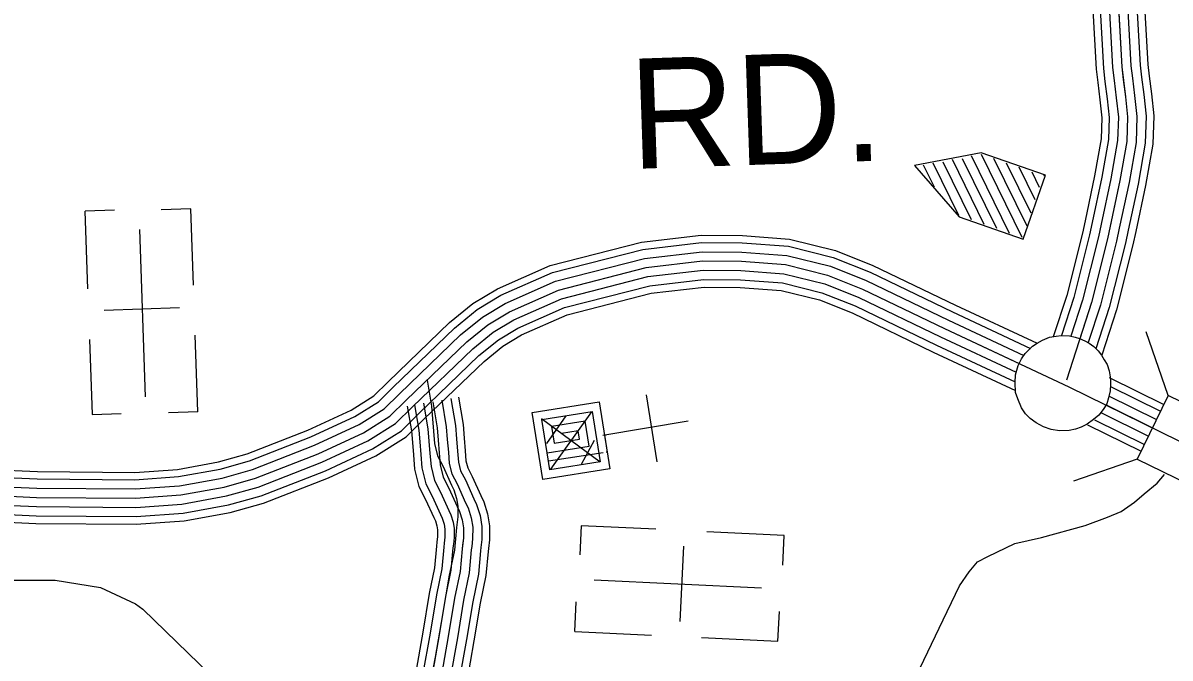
# Model space of a CAD drawing. Extents: x 1551132 to 1791609, y 378168 to 563823.
# Drawn here: x 1611720 to 1615575, y 513884 to 516019 of the extents above; entities that cross this region are included whole.
import ezdxf

# ---------------------------------------------------------------- set-up
doc = ezdxf.new("R2010")
doc.units = 0
for name, color, linetype in [('DESIGN - ROW - Right-of-Way and Easement Labels', 7, 'Continuous'), ('DESIGN - TRANSPORTATION - Text', 7, 'Continuous'), ('DESIGN - UTILITIES - Cable (Underground) with Text', 7, 'Continuous'), ('SURVEY - CONTOURS - Index with Text', 7, 'Continuous'), ('SURVEY - DRAINAGE - Storm Sewer', 7, 'Continuous'), ('SURVEY - PROPERTY - Owners', 7, 'Continuous'), ('SURVEY - TRANSPORTATION - Roads', 7, 'Continuous'), ('SURVEY - VEGETATION - Features with Text', 7, 'Continuous')]:
    doc.layers.add(name, color=color, linetype=linetype)

msp = doc.modelspace()

# ---------------------------------------------------------------- linework, layer by layer
at = {"layer": 'DESIGN - TRANSPORTATION - Text'}
for points in [[(1614708.822, 513797.767), (1614799.07, 513985.155), (1614866.76, 514126.701), (1614899.351, 514174.435), (1614927.776, 514208.186), (1614962.025, 514225.837), (1615052.639, 514268.896), (1615143.004, 514289.905), (1615289.676, 514330.315), (1615364.091, 514357.524), (1615410.373, 514377.041), (1615454.797, 514408.6), (1615487.154, 514436.292), (1615531.62, 514471.868), (1615555.353, 514501.569)], [(1611664.061, 514145.758), (1611828.249, 514145.758), (1611979.812, 514121.249), (1612098.101, 514066.297), (1612122.625, 514048.922)], [(1612122.625, 514048.922), (1612691.82, 513495.608), (1612708.436, 513487.991), (1612790.026, 513440.948), (1612845.391, 513378.172), (1612894.89, 513327.487), (1612906.106, 513313.912)]]:
    msp.add_lwpolyline(points, dxfattribs=at)
at = {"layer": 'DESIGN - UTILITIES - Cable (Underground) with Text'}
for p, q in [((1612284.196, 515394.682), (1612184.535, 515391.205)), ((1612293.082, 515138.109), (1612284.104, 515394.682)), ((1611927.921, 515386.227), (1611937.033, 515125.521)), ((1612027.532, 515389.704), (1611928.53, 515386.227)), ((1612245.699, 515061.99), (1611992.21, 515053.137)), ((1612307.963, 514711.874), (1612298.943, 514969.805)), ((1611942.968, 514954.709), (1611951.771, 514703.379)), ((1613851.204, 514543.761), (1613815.518, 514769.04)), ((1611951.905, 514703.379), (1612050.115, 514706.805)), ((1612307.788, 514711.874), (1612208.385, 514708.39)), ((1613595.48, 514329.03), (1613590.74, 514230.882)), ((1613846.683, 514317.125), (1613595.455, 514329.155)), ((1614277.975, 514296.39), (1614017.363, 514308.911)), ((1614273.176, 514196.842), (1614277.867, 514295.748)), ((1613928.461, 514006.591), (1613940.69, 514259.903)), ((1613574.468, 513973.704), (1613579.267, 514073.019)), ((1614256.805, 513940.671), (1614261.687, 514040.278)), ((1613574.41, 513973.504), (1613832.188, 513961.099)), ((1614000.426, 513953.068), (1614256.796, 513940.713))]:
    msp.add_line(p, q, dxfattribs=at)
for points in [[(1614716.062, 515539.551), (1614865.352, 515367.089), (1615080.849, 515292.302), (1615155.595, 515507.807), (1614940.09, 515582.561), (1614716.062, 515539.551)], [(1614864.627, 515372.273), (1614778.577, 515547.893)], [(1614907.135, 515357.648), (1614812.118, 515551.443)], [(1614950.343, 515341.416), (1614843.15, 515560.068)], [(1614992.225, 515327.967), (1614877.291, 515562.386)], [(1615035.433, 515311.743), (1614907.566, 515572.719)], [(1615077.482, 515297.993), (1614940.832, 515576.794)], [(1615093.998, 515336.226), (1614982.531, 515563.603)], [(1615108.031, 515379.725), (1615025.414, 515548.113)], [(1614782.711, 515467.428), (1614746.428, 515541.359)], [(1615121.38, 515424.425), (1615067.53, 515534.288)], [(1615136.146, 515466.266), (1615110.729, 515518.064)], [(1615153.028, 515503.848), (1615151.278, 515507.398)], [(1612111.093, 515325.153), (1612130.766, 514762.474)], [(1613679.298, 514633.957), (1613674.415, 514633.165), (1613692.141, 514520.525), (1613466.829, 514484.798), (1613431.143, 514710.118), (1613656.413, 514745.804), (1613683.165, 514576.716), (1613679.165, 514576.183)], [(1613669.266, 514574.557), (1613486.094, 514545.605), (1613463.834, 514686.402), (1613632.872, 514713.113), (1613659.633, 514544.2), (1613490.67, 514517.531), (1613481.744, 514573.671), (1613622.449, 514596.031), (1613609.157, 514680.638), (1613496.434, 514662.687), (1613505.368, 514606.413), (1613589.975, 514619.655), (1613585.441, 514648.08), (1613529.042, 514639.104)], [(1613543.691, 514698.328), (1613478.618, 514605.354)], [(1613630.147, 514711.879), (1613492.478, 514518.806)], [(1613659.941, 514542.483), (1613462.551, 514688.294)], [(1613955.084, 514680.118), (1613668.606, 514632.198)], [(1613639.432, 514616.048), (1613596.009, 514535.357)], [(1614201.912, 514118.892), (1613639.506, 514145.935)]]:
    msp.add_lwpolyline(points, dxfattribs=at)
at = {"layer": 'SURVEY - CONTOURS - Index with Text'}
for points in [[(1615304.252, 517826.288), (1615412.107, 515871.896), (1615424.54, 515771.368), (1615431.965, 515703.208), (1615429.256, 515621.115), (1615406.115, 515489.12), (1615364.416, 515293.173), (1615310.551, 515079.309), (1615225.994, 514818.419)], [(1615300.327, 516323.808), (1615325.684, 515864.171), (1615331.284, 515818.945)], [(1615325.001, 516325.166), (1615350.317, 515866.379), (1615355.808, 515821.978)], [(1615355.959, 516326.874), (1615381.216, 515869.138), (1615386.574, 515825.787)], [(1615386.908, 516328.583), (1615412.107, 515871.896), (1615417.34, 515829.595)], [(1615417.857, 516330.291), (1615442.998, 515874.654), (1615448.106, 515833.403)], [(1615448.815, 516332), (1615473.897, 515877.413), (1615478.872, 515837.212)], [(1615474.489, 516333.416), (1615499.522, 515879.705), (1615504.388, 515840.362)], [(1615331.284, 515818.97), (1615338.4, 515761.351), (1615345.092, 515699.925), (1615342.792, 515630.073), (1615320.976, 515505.637), (1615288.701, 515353.983)], [(1615355.808, 515822.003), (1615362.958, 515764.21), (1615369.858, 515700.858), (1615367.433, 515627.523), (1615345.242, 515500.928), (1615312.876, 515348.841)], [(1615386.574, 515825.812), (1615393.749, 515767.785), (1615400.907, 515702.033), (1615398.349, 515624.315), (1615375.674, 515495.028), (1615343.192, 515342.382)], [(1615417.34, 515829.612), (1615424.54, 515771.368), (1615431.965, 515703.208), (1615429.256, 515621.115), (1615406.115, 515489.12), (1615373.516, 515335.932)], [(1615448.106, 515833.412), (1615455.331, 515774.952), (1615463.022, 515704.383), (1615460.164, 515617.915), (1615436.556, 515483.211), (1615403.84, 515329.482)], [(1615478.872, 515837.22), (1615486.122, 515778.527), (1615494.072, 515705.558), (1615491.08, 515614.706), (1615466.989, 515477.311), (1615434.156, 515323.024)], [(1615504.388, 515840.37), (1615511.671, 515781.502), (1615519.838, 515706.525), (1615516.721, 515612.048), (1615492.238, 515472.411), (1615459.306, 515317.673)], [(1615288.701, 515353.991), (1615279.935, 515312.79), (1615227.169, 515103.293), (1615182.045, 514964.056)], [(1615312.876, 515348.849), (1615304.018, 515307.198), (1615250.935, 515096.459), (1615209.486, 514968.564)], [(1615343.192, 515342.399), (1615334.217, 515300.19), (1615280.743, 515087.884), (1615241.36, 514966.381)], [(1615373.516, 515335.949), (1615364.416, 515293.173), (1615310.551, 515079.309), (1615271.168, 514957.806)], [(1615403.84, 515329.499), (1615394.615, 515286.156), (1615340.358, 515070.734), (1615299.676, 514945.214)], [(1615434.156, 515323.049), (1615424.815, 515279.147), (1615370.166, 515062.158), (1615325.275, 514923.647)], [(1615459.314, 515317.698), (1615449.872, 515273.331), (1615394.89, 515055.05), (1615345.266, 514901.929)], [(1611611.471, 514493.508), (1611767.425, 514486.383), (1612095.984, 514483.683), (1612242.289, 514494.042), (1612382.436, 514519.751), (1612481.042, 514547.343), (1612687.195, 514627.912), (1612834.65, 514696.331), (1612914.132, 514746.032), (1612963.997, 514795.108), (1613169.876, 514993.73), (1613245.883, 515055.69), (1613326.097, 515103.792), (1613499.052, 515180.119), (1613803.07, 515258.179), (1614000.482, 515281.247), (1614136.503, 515280.13), (1614291.775, 515268.346), (1614442.738, 515230.862), (1614566.318, 515181.461), (1614842.945, 515048.258), (1615105.73, 514925.38)], [(1611613.762, 514518.151), (1611768.092, 514511.092), (1612095.218, 514508.409), (1612239.181, 514518.601), (1612376.861, 514543.852), (1612473.192, 514570.811), (1612677.487, 514650.655), (1612822.851, 514718.106), (1612898.732, 514765.549), (1612946.748, 514812.809), (1613153.46, 515012.239), (1613231.641, 515075.974), (1613314.714, 515125.776), (1613490.935, 515203.553), (1613798.545, 515282.538), (1613999.148, 515305.972), (1614137.545, 515304.839), (1614295.716, 515292.839), (1614450.338, 515254.438), (1614576.276, 515204.095), (1614853.536, 515070.583), (1615127.48, 514942.497)], [(1611608.604, 514462.607), (1611766.592, 514455.382), (1612096.959, 514452.674), (1612246.197, 514463.241), (1612389.419, 514489.509), (1612490.883, 514517.901), (1612699.379, 514599.387), (1612849.442, 514669.022), (1612933.456, 514721.548), (1612985.63, 514772.9), (1613190.467, 514970.521), (1613263.732, 515030.256), (1613340.38, 515076.208), (1613509.235, 515150.726), (1613808.753, 515227.637), (1614002.165, 515250.229), (1614135.203, 515249.138), (1614286.833, 515237.637), (1614433.205, 515201.286), (1614553.827, 515153.069), (1614829.654, 515020.249), (1615083.556, 514901.529)], [(1611605.729, 514431.707), (1611765.759, 514424.39), (1612097.926, 514421.665), (1612250.097, 514432.44), (1612396.411, 514459.274), (1612500.725, 514488.467), (1612711.553, 514570.861), (1612864.241, 514641.713), (1612952.773, 514697.064), (1613007.263, 514750.699), (1613211.058, 514947.313), (1613281.59, 515004.814), (1613354.663, 515048.624), (1613519.418, 515121.334), (1613814.428, 515197.086), (1614003.84, 515219.212), (1614133.903, 515218.145), (1614281.892, 515206.92), (1614423.672, 515171.711), (1614541.335, 515124.676), (1614816.362, 514992.24), (1615234.919, 514796.535), (1615665.35, 514584.705)], [(1611605.729, 514431.707), (1611765.759, 514424.39), (1612097.926, 514421.665), (1612250.097, 514432.44), (1612396.411, 514459.274), (1612500.725, 514488.467), (1612711.553, 514570.861), (1612864.241, 514641.713), (1612952.773, 514697.064), (1613007.263, 514750.699), (1613211.058, 514947.313), (1613281.59, 515004.814), (1613354.663, 515048.624), (1613519.418, 515121.334), (1613814.428, 515197.086), (1614003.84, 515219.212), (1614133.903, 515218.145), (1614281.892, 515206.92), (1614423.672, 515171.711), (1614541.335, 515124.676), (1614816.362, 514992.24), (1615067.54, 514874.795)], [(1611602.854, 514400.806), (1611764.925, 514393.397), (1612098.893, 514390.656), (1612253.997, 514401.64), (1612403.402, 514429.04), (1612510.566, 514459.033), (1612723.728, 514542.335), (1612879.041, 514614.404), (1612972.089, 514672.58), (1613028.896, 514728.498), (1613231.649, 514924.104), (1613299.448, 514979.372), (1613368.946, 515021.04), (1613529.601, 515091.941), (1613820.102, 515166.535), (1614005.515, 515188.194), (1614132.603, 515187.153), (1614276.95, 515176.202), (1614414.138, 515142.135), (1614528.844, 515096.284), (1614803.071, 514964.231), (1615057.39, 514845.319)], [(1611597.604, 514344.271), (1611763.392, 514336.688), (1612100.667, 514333.921), (1612261.139, 514345.28), (1612416.185, 514373.722), (1612528.574, 514405.173), (1612746.011, 514490.15), (1612906.115, 514564.436), (1613007.438, 514627.788), (1613068.478, 514687.872), (1613269.324, 514881.636), (1613332.114, 514932.829), (1613395.079, 514970.58), (1613548.225, 515038.165), (1613830.494, 515110.65), (1614008.59, 515131.451), (1614130.22, 515130.451), (1614267.909, 515120.009), (1614396.697, 515088.025), (1614505.986, 515044.341), (1614778.755, 514912.988), (1615054.906, 514783.868)], [(1611599.988, 514369.905), (1611764.092, 514362.397), (1612099.867, 514359.647), (1612257.905, 514370.839), (1612410.385, 514398.798), (1612520.408, 514429.59), (1612735.911, 514513.809), (1612893.832, 514587.095), (1612991.413, 514648.096), (1613050.529, 514706.29), (1613252.241, 514900.895), (1613317.297, 514953.938), (1613383.229, 514993.456), (1613539.784, 515062.549), (1613825.786, 515135.993), (1614007.198, 515157.177), (1614131.303, 515156.16), (1614272.008, 515145.493), (1614404.605, 515112.559), (1614516.353, 515067.891), (1614789.779, 514936.222), (1615053.59, 514812.877)], [(1615369.507, 514826.952), (1615553.761, 514736.267)], [(1615374.482, 514796.952), (1615542.912, 514714.058)], [(1615359.799, 514735.075), (1615515.737, 514658.331)], [(1615367.966, 514765.609), (1615529.337, 514686.199)], [(1615342.183, 514709.199), (1615502.146, 514630.472)], [(1615297.642, 514667.898), (1615477.271, 514579.496)], [(1615320.65, 514685.24), (1615488.546, 514602.613)]]:
    msp.add_lwpolyline(points, dxfattribs=at)
at = {"layer": 'SURVEY - DRAINAGE - Storm Sewer'}
for p, q in [((1615568.553, 514766.626), (1615494.588, 514981.381)), ((1615464.38, 514553.054), (1615249.627, 514479.127))]:
    msp.add_line(p, q, dxfattribs=at)
msp.add_lwpolyline([(1615677.958, 514448.901), (1615782.089, 514662.44), (1615568.553, 514766.626), (1615464.38, 514553.054)], close=True, dxfattribs=at)
at = {"layer": 'SURVEY - PROPERTY - Owners'}
msp.add_lwpolyline([(1613077.545, 514818.501), (1613092.628, 514730.607), (1613095.786, 514688.689), (1613099.411, 514646.605), (1613102.644, 514605.77), (1613112.677, 514564.386), (1613131.793, 514528.318), (1613159.759, 514465.842), (1613167.609, 514449.758), (1613176.659, 514421.024), (1613180.984, 514394.373), (1613180.8, 514359.531), (1613176.492, 514323.521), (1613169.826, 514247.486), (1613151.051, 514157.542), (1613129.951, 514029.572), (1613104.727, 513887.627), (1613075.419, 513735.698)], dxfattribs=at)
at = {"layer": 'SURVEY - TRANSPORTATION - Roads'}
for points in [[(1613035.462, 514735.565), (1613050.054, 514650.563), (1613053.012, 514611.245), (1613056.645, 514569.044), (1613060.253, 514523.502), (1613073.278, 514469.767), (1613095.069, 514428.649), (1613122.618, 514367.123), (1613128.885, 514354.264), (1613135.201, 514334.222), (1613137.985, 514317.088), (1613137.843, 514290.937), (1613135.435, 514270.737)], [(1613066.02, 514740.807), (1613080.853, 514654.363), (1613083.911, 514613.746), (1613087.544, 514571.603), (1613090.961, 514528.41), (1613102.494, 514480.85), (1613122.943, 514442.258), (1613150.701, 514380.256), (1613157.759, 514365.789), (1613165.442, 514341.397), (1613168.992, 514319.505), (1613168.834, 514289.004), (1613166.209, 514267.062)], [(1613096.569, 514746.049), (1613111.652, 514658.155), (1613114.81, 514616.237), (1613118.435, 514574.153), (1613121.669, 514533.318), (1613131.702, 514491.934), (1613150.818, 514455.867), (1613178.784, 514393.39), (1613186.634, 514377.306), (1613195.683, 514348.572), (1613200.008, 514321.921), (1613199.825, 514287.079), (1613195.517, 514251.07), (1613188.85, 514175.034), (1613170.075, 514085.09), (1613148.976, 513957.12), (1613123.751, 513815.175)], [(1613096.569, 514746.049), (1613111.652, 514658.155), (1613114.81, 514616.237), (1613118.435, 514574.153), (1613121.669, 514533.318), (1613131.702, 514491.934), (1613150.818, 514455.867), (1613178.784, 514393.39), (1613186.634, 514377.306), (1613195.683, 514348.572), (1613200.008, 514321.921), (1613199.825, 514287.079), (1613196.992, 514263.378)], [(1613127.119, 514751.291), (1613142.451, 514661.947), (1613145.71, 514618.729), (1613149.326, 514576.703), (1613152.376, 514538.227), (1613160.909, 514503.018), (1613178.692, 514469.475), (1613206.866, 514406.524), (1613215.508, 514388.823), (1613225.924, 514355.747), (1613231.024, 514324.338), (1613230.816, 514285.154), (1613227.774, 514259.695)], [(1613157.676, 514756.533), (1613173.251, 514665.747), (1613176.609, 514621.229), (1613180.225, 514579.261), (1613183.084, 514543.135), (1613190.125, 514514.101), (1613206.566, 514483.084), (1613234.949, 514419.657), (1613244.382, 514400.348), (1613256.165, 514362.923), (1613262.032, 514326.755), (1613261.807, 514283.22), (1613258.548, 514256.02)], [(1613183.017, 514760.883), (1613198.808, 514668.897), (1613202.242, 514623.296), (1613205.85, 514581.378), (1613208.558, 514547.202), (1613214.358, 514523.293), (1613229.683, 514494.368), (1613258.249, 514430.558), (1613268.332, 514409.899), (1613281.248, 514368.881), (1613287.756, 514328.763), (1613287.514, 514281.62), (1613284.09, 514252.97)], [(1613011.105, 514731.382), (1613025.488, 514647.538), (1613028.379, 514609.262), (1613032.012, 514567.011), (1613035.771, 514519.593), (1613049.987, 514460.933), (1613072.853, 514417.799), (1613100.227, 514356.647), (1613105.869, 514345.08), (1613111.094, 514328.497), (1613113.26, 514315.155), (1613113.135, 514292.471), (1613110.894, 514273.67)], [(1613110.894, 514273.703), (1613109.252, 514260.011), (1613102.919, 514187.726), (1613084.819, 514101.016), (1613063.503, 513971.762), (1613038.487, 513830.975), (1613029.987, 513786.916)], [(1613135.435, 514270.762), (1613133.843, 514257.461), (1613127.41, 514184.109), (1613109.119, 514096.474), (1613087.869, 513967.587), (1613062.786, 513826.475), (1613054.253, 513782.232)], [(1613166.209, 514267.078), (1613164.676, 514254.27), (1613158.126, 514179.568), (1613139.593, 514090.782), (1613118.418, 513962.354), (1613093.269, 513820.825), (1613084.686, 513776.357)], [(1613196.992, 514263.395), (1613195.517, 514251.07), (1613188.85, 514175.034), (1613170.075, 514085.09), (1613148.976, 513957.12), (1613123.751, 513815.175), (1613115.127, 513770.482)], [(1613227.774, 514259.711), (1613226.358, 514247.87), (1613219.574, 514170.501), (1613200.558, 514079.398), (1613179.533, 513951.887), (1613154.234, 513809.525), (1613145.567, 513764.607)], [(1613258.548, 514256.028), (1613257.19, 514244.678), (1613250.29, 514165.959), (1613231.032, 514073.707), (1613210.083, 513946.653), (1613184.717, 513803.875), (1613176, 513758.732)], [(1613284.081, 514252.97), (1613282.773, 514242.028), (1613275.773, 514162.192), (1613256.315, 514068.982), (1613235.432, 513942.312), (1613209.999, 513799.191), (1613201.249, 513753.857)]]:
    msp.add_lwpolyline(points, dxfattribs=at)
at = {"layer": 'SURVEY - VEGETATION - Features with Text'}
msp.add_lwpolyline([(1615087.681, 514908.054), (1615098.397, 514919.08), (1615112.197, 514932.372), (1615128.196, 514943.055), (1615146.163, 514953.156), (1615169.17, 514962.497), (1615191.295, 514966.706), (1615209.153, 514968.648), (1615236.269, 514967.306), (1615255.118, 514963.339), (1615270.318, 514957.972), (1615288.201, 514950.322), (1615302.834, 514942.289), (1615318.409, 514931.297), (1615332.8, 514917.538), (1615344.058, 514902.738), (1615353.508, 514886.779), (1615362.999, 514870.779), (1615369.624, 514850.095), (1615374.099, 514822.911), (1615374.766, 514803.735), (1615373.091, 514782.276), (1615367.549, 514759.409), (1615362.007, 514739.275), (1615349.899, 514720.358), (1615335.108, 514701.216), (1615317.633, 514686.032), (1615296.167, 514670.357), (1615276.368, 514659.898), (1615257.002, 514653.498), (1615235.994, 514648.839), (1615203.395, 514647.923), (1615174.695, 514652.864), (1615149.196, 514662.015), (1615125.03, 514674.465), (1615104.772, 514689.782), (1615088.906, 514705.391), (1615075.389, 514725.525), (1615062.99, 514755.509), (1615055.64, 514776.743), (1615054.081, 514810.018), (1615054.748, 514836.452), (1615064.123, 514867.912), (1615074.848, 514889.771)], close=True, dxfattribs=at)

# ---------------------------------------------------------------- texts
at = {"layer": 'DESIGN - ROW - Right-of-Way and Easement Labels'}
msp.add_text('RD.', height=369.9913, rotation=1.923844, dxfattribs=at).set_placement((1613763.321, 515528.295))

doc.saveas('drawing.dxf')
